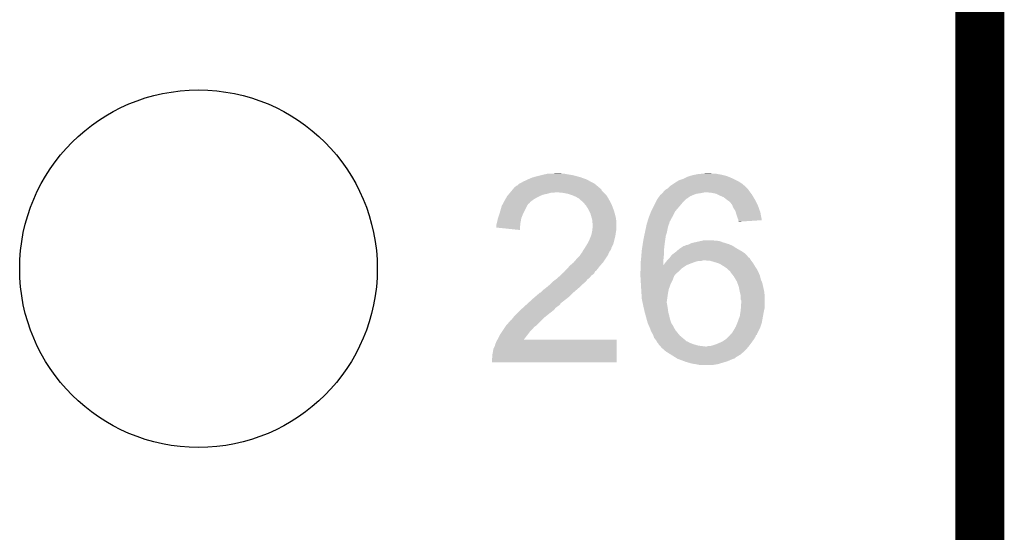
# Model space of a CAD drawing. Extents: x -9 to 122, y -9 to 65.
# Tile 286 of 308: x 116.52 to 121.63, y 38.06 to 40.72. Entities that reach past the tile are written whole.
import ezdxf

# ---------------------------------------------------------------- set-up
doc = ezdxf.new("R2010")
doc.units = 0
doc.layers.get('0').update_dxf_attribs({"linetype": 'CONTINUOUS'})
for name, color, linetype in [('CLICKER_4_FOR_R7FA4M2A_V100_GKO', 14, 'CONTINUOUS'), ('CLICKER_4_FOR_R7FA4M2A_V100_GTO', 12, 'CONTINUOUS'), ('CLICKER_4_FOR_R7FA4M2A_V100_GTS', 13, 'CONTINUOUS')]:
    doc.layers.add(name, color=color, linetype=linetype)

# ---------------------------------------------------------------- blocks, each defined once
blk = doc.blocks.new('ROUND_38')
blk.add_circle((0, 0), 0.9271)

msp = doc.modelspace()

# ---------------------------------------------------------------- linework, layer by layer
at = {"layer": 'CLICKER_4_FOR_R7FA4M2A_V100_GKO', "const_width": 0.254}
msp.add_lwpolyline([(121.5009, -4.96062), (121.5009, 60.833)], dxfattribs=at)
at = {"layer": 'CLICKER_4_FOR_R7FA4M2A_V100_GTO'}
for points in [[(119.28602, 39.92372), (119.311418, 39.92626), (119.334282, 39.92372), (119.324122, 39.92626)], [(120.06326, 39.92372), (120.091176, 39.926258), (120.111524, 39.92372), (120.103902, 39.926258)], [(120.091176, 39.926258), (120.091198, 39.92626), (120.103902, 39.926258), (120.091198, 39.92626)], [(119.115838, 39.87292), (119.120918, 39.87546), (119.501918, 39.87292), (119.49684, 39.87546)], [(119.120918, 39.87546), (119.133618, 39.88308), (119.49684, 39.87546), (119.4816, 39.88308)], [(119.133618, 39.88308), (119.14632, 39.88816), (119.4816, 39.88308), (119.472712, 39.88816)], [(119.14632, 39.88816), (119.15648, 39.89324), (119.472712, 39.88816), (119.463822, 39.89324)], [(119.15648, 39.89324), (119.16156, 39.89578), (119.463822, 39.89324), (119.45671, 39.89578)], [(119.16156, 39.89578), (119.17934, 39.903402), (119.45671, 39.89578), (119.435368, 39.903402)], [(119.17934, 39.903402), (119.188226, 39.90594), (119.435368, 39.903402), (119.42826, 39.90594)], [(119.188226, 39.90594), (119.19712, 39.90848), (119.42826, 39.90594), (119.418736, 39.90848)], [(119.19712, 39.90848), (119.2276, 39.9161), (119.418736, 39.90848), (119.39016, 39.9161)], [(119.2276, 39.9161), (119.23776, 39.91864), (119.39016, 39.9161), (119.37492, 39.91864)], [(119.23776, 39.91864), (119.24919, 39.92118), (119.37492, 39.91864), (119.35968, 39.92118)], [(119.24919, 39.92118), (119.260622, 39.92372), (119.35968, 39.92118), (119.346982, 39.92372)], [(119.91467, 39.87292), (119.926098, 39.880538), (120.26646, 39.87292), (120.255034, 39.880538)], [(119.926098, 39.880538), (119.930542, 39.883078), (120.255034, 39.880538), (120.251222, 39.883078)], [(119.930542, 39.883078), (119.943882, 39.8907), (120.251222, 39.883078), (120.23598, 39.8907)], [(119.943882, 39.8907), (119.96674, 39.89832), (120.23598, 39.8907), (120.22074, 39.89832)], [(119.96674, 39.89832), (119.987062, 39.908482), (120.22074, 39.89832), (120.19635, 39.908482)], [(119.987062, 39.908482), (119.995516, 39.911018), (120.19635, 39.908482), (120.190262, 39.911018)], [(119.995516, 39.911018), (120.012458, 39.9161), (120.190262, 39.911018), (120.16994, 39.9161)], [(120.012458, 39.9161), (120.025158, 39.91864), (120.16994, 39.9161), (120.15978, 39.91864)], [(120.025158, 39.91864), (120.037858, 39.92118), (120.15978, 39.91864), (120.145812, 39.92118)], [(120.037858, 39.92118), (120.06326, 39.92372), (120.145812, 39.92118), (120.131842, 39.92372)], [(119.060384, 39.81958), (119.064616, 39.82466), (119.258082, 39.81958), (119.275856, 39.82466)], [(119.064616, 39.82466), (119.066732, 39.827198), (119.293636, 39.82466), (119.298716, 39.827198)], [(119.066732, 39.827198), (119.066734, 39.8272), (119.298716, 39.827198), (119.308882, 39.8272)], [(119.066734, 39.8272), (119.075198, 39.837358), (119.550182, 39.8272), (119.540024, 39.837358)], [(119.075198, 39.837358), (119.081536, 39.844964), (119.540024, 39.837358), (119.537484, 39.844964)], [(119.081536, 39.844964), (119.081548, 39.84498), (119.537484, 39.844964), (119.534946, 39.84498)], [(119.081548, 39.84498), (119.083668, 39.847522), (119.534946, 39.84498), (119.532398, 39.847522)], [(119.083668, 39.847522), (119.087898, 39.852598), (119.532398, 39.847522), (119.526308, 39.852598)], [(119.087898, 39.852598), (119.090446, 39.85514), (119.526308, 39.852598), (119.523256, 39.85514)], [(119.090446, 39.85514), (119.092986, 39.855154), (119.523256, 39.85514), (119.52324, 39.855154)], [(119.092986, 39.855154), (119.095528, 39.86022), (119.52324, 39.855154), (119.51716, 39.86022)], [(119.095528, 39.86022), (119.103142, 39.862764), (119.51716, 39.86022), (119.514108, 39.862764)], [(119.103142, 39.862764), (119.110764, 39.870382), (119.514108, 39.862764), (119.504964, 39.870382)], [(119.110764, 39.870382), (119.115838, 39.87292), (119.504964, 39.870382), (119.501918, 39.87292)], [(119.336822, 39.82466), (119.308882, 39.8272), (119.55272, 39.82466), (119.550182, 39.8272)], [(119.36476, 39.81958), (119.336822, 39.82466), (119.5578, 39.81958), (119.55272, 39.82466)], [(119.852436, 39.819578), (119.854978, 39.82212), (120.032778, 39.819578), (120.05056, 39.82212)], [(119.854978, 39.82212), (119.85498, 39.822122), (120.05056, 39.82212), (120.050568, 39.822122)], [(119.85498, 39.822122), (119.85879, 39.8272), (120.050568, 39.822122), (120.075958, 39.8272)], [(119.85879, 39.8272), (119.862602, 39.83228), (120.310276, 39.8272), (120.306466, 39.83228)], [(119.862602, 39.83228), (119.86514, 39.83482), (120.306466, 39.83228), (120.30456, 39.83482)], [(119.86514, 39.83482), (119.870222, 39.839902), (120.30456, 39.83482), (120.301172, 39.839902)], [(119.870222, 39.839902), (119.874452, 39.84244), (120.301172, 39.839902), (120.29948, 39.84244)], [(119.874452, 39.84244), (119.882922, 39.847522), (120.29948, 39.84244), (120.294398, 39.847522)], [(119.882922, 39.847522), (119.89562, 39.86022), (120.294398, 39.847522), (120.2817, 39.86022)], [(119.89562, 39.86022), (119.895622, 39.860222), (120.2817, 39.86022), (120.281698, 39.860222)], [(119.895622, 39.860222), (119.91467, 39.87292), (120.281698, 39.860222), (120.26646, 39.87292)], [(120.108982, 39.82466), (120.083582, 39.8272), (120.312182, 39.82466), (120.310276, 39.8272)], [(120.134378, 39.81958), (120.108982, 39.82466), (120.315992, 39.81958), (120.312182, 39.82466)], [(119.027326, 39.766236), (119.030064, 39.77132), (119.159016, 39.766236), (119.166636, 39.77132)], [(119.030064, 39.77132), (119.032796, 39.776394), (119.166636, 39.77132), (119.169178, 39.776394)], [(119.032796, 39.776394), (119.03964, 39.7891), (119.169178, 39.776394), (119.186112, 39.7891)], [(119.03964, 39.7891), (119.04109, 39.79164), (119.186112, 39.7891), (119.189498, 39.79164)], [(119.04109, 39.79164), (119.048348, 39.80434), (119.189498, 39.79164), (119.21236, 39.80434)], [(119.048348, 39.80434), (119.0498, 39.806878), (119.21236, 39.80434), (119.21807, 39.806878)], [(119.0498, 39.806878), (119.056148, 39.814498), (119.21807, 39.806878), (119.235218, 39.814498)], [(119.056148, 39.814498), (119.060384, 39.81958), (119.235218, 39.814498), (119.258082, 39.81958)], [(119.372386, 39.817038), (119.36476, 39.81958), (119.56034, 39.817038), (119.5578, 39.81958)], [(119.38762, 39.81196), (119.372386, 39.817038), (119.56415, 39.81196), (119.56034, 39.817038)], [(119.399478, 39.806878), (119.38762, 39.81196), (119.567962, 39.806878), (119.56415, 39.81196)], [(119.4054, 39.80434), (119.399478, 39.806878), (119.569486, 39.80434), (119.567962, 39.806878)], [(119.423178, 39.794182), (119.4054, 39.80434), (119.57558, 39.794182), (119.569486, 39.80434)], [(119.42318, 39.79418), (119.423178, 39.794182), (119.57558, 39.79418), (119.57558, 39.794182)], [(119.430798, 39.786562), (119.42318, 39.79418), (119.579736, 39.786562), (119.57558, 39.79418)], [(119.43842, 39.78148), (119.430798, 39.786562), (119.582508, 39.78148), (119.579736, 39.786562)], [(119.440962, 39.77894), (119.43842, 39.78148), (119.583894, 39.77894), (119.582508, 39.78148)], [(119.452076, 39.76624), (119.440962, 39.77894), (119.59082, 39.76624), (119.583894, 39.77894)], [(119.81434, 39.7637), (119.82196, 39.77894), (119.9515, 39.7637), (119.9642, 39.77894)], [(119.82196, 39.77894), (119.827042, 39.7891), (119.9642, 39.77894), (119.97436, 39.7891)], [(119.827042, 39.7891), (119.830594, 39.794174), (119.97436, 39.7891), (119.979434, 39.794174)], [(119.830594, 39.794174), (119.830598, 39.79418), (119.979434, 39.794174), (119.981976, 39.79418)], [(119.830598, 39.79418), (119.839492, 39.806878), (119.981976, 39.79418), (119.999758, 39.806878)], [(119.839492, 39.806878), (119.84483, 39.8145), (119.999758, 39.806878), (120.017542, 39.8145)], [(119.84483, 39.8145), (119.847366, 39.814506), (120.017542, 39.8145), (120.01756, 39.814506)], [(119.847366, 39.814506), (119.852436, 39.819578), (120.01756, 39.814506), (120.032778, 39.819578)], [(120.144544, 39.814498), (120.134378, 39.81958), (120.319802, 39.814498), (120.315992, 39.81958)], [(120.1547, 39.80942), (120.144544, 39.814498), (120.32285, 39.80942), (120.319802, 39.814498)], [(120.172478, 39.8018), (120.1547, 39.80942), (120.327422, 39.8018), (120.32285, 39.80942)], [(120.18518, 39.79164), (120.172478, 39.8018), (120.333518, 39.79164), (120.327422, 39.8018)], [(120.188568, 39.7891), (120.18518, 39.79164), (120.33504, 39.7891), (120.333518, 39.79164)], [(120.19534, 39.78402), (120.188568, 39.7891), (120.33758, 39.78402), (120.33504, 39.7891)], [(120.20296, 39.77894), (120.19534, 39.78402), (120.34012, 39.77894), (120.33758, 39.78402)], [(120.2055, 39.7764), (120.20296, 39.77894), (120.34139, 39.7764), (120.34012, 39.77894)], [(120.215658, 39.7637), (120.2055, 39.7764), (120.34774, 39.7637), (120.34139, 39.7764)], [(119.010852, 39.71798), (119.0117, 39.72052), (119.13362, 39.71798), (119.13489, 39.72052)], [(119.0117, 39.72052), (119.021132, 39.75354), (119.13489, 39.72052), (119.1514, 39.75354)], [(119.021132, 39.75354), (119.02186, 39.756082), (119.1514, 39.75354), (119.152924, 39.756082)], [(119.02186, 39.756082), (119.027326, 39.766236), (119.152924, 39.756082), (119.159016, 39.766236)], [(119.45874, 39.758622), (119.452076, 39.76624), (119.593752, 39.758622), (119.59082, 39.76624)], [(119.47144, 39.738298), (119.45874, 39.758622), (119.601568, 39.738298), (119.593752, 39.758622)], [(119.47398, 39.733222), (119.47144, 39.738298), (119.60352, 39.733222), (119.601568, 39.738298)], [(119.4816, 39.71798), (119.47398, 39.733222), (119.607876, 39.71798), (119.60352, 39.733222)], [(119.786788, 39.70274), (119.796558, 39.728136), (119.90832, 39.70274), (119.921018, 39.728136)], [(119.796558, 39.728136), (119.79656, 39.72814), (119.921018, 39.728136), (119.92102, 39.72814)], [(119.79656, 39.72814), (119.81434, 39.7637), (119.92102, 39.72814), (119.9515, 39.7637)], [(120.217838, 39.758618), (120.215658, 39.7637), (120.35028, 39.758618), (120.34774, 39.7637)], [(120.22328, 39.74592), (120.217838, 39.758618), (120.354816, 39.74592), (120.35028, 39.758618)], [(120.233438, 39.730684), (120.22328, 39.74592), (120.360258, 39.730684), (120.354816, 39.74592)], [(120.235618, 39.723058), (120.233438, 39.730684), (120.36298, 39.723058), (120.360258, 39.730684)], [(120.23852, 39.7129), (120.235618, 39.723058), (120.36488, 39.7129), (120.36298, 39.723058)], [(118.995824, 39.66464), (118.999, 39.67734), (119.11838, 39.66464), (119.120688, 39.67734)], [(118.999, 39.67734), (119.001542, 39.69004), (119.120688, 39.67734), (119.122998, 39.69004)], [(119.001542, 39.69004), (119.002386, 39.692578), (119.122998, 39.69004), (119.12346, 39.692578)], [(119.002386, 39.692578), (119.010852, 39.71798), (119.12346, 39.692578), (119.13362, 39.71798)], [(119.482326, 39.71544), (119.4816, 39.71798), (119.6086, 39.71544), (119.607876, 39.71798)], [(119.488134, 39.695118), (119.482326, 39.71544), (119.61368, 39.695118), (119.6086, 39.71544)], [(119.49176, 39.682424), (119.488134, 39.695118), (119.615494, 39.682424), (119.61368, 39.695118)], [(119.49176, 39.677338), (119.49176, 39.682424), (119.61622, 39.677338), (119.615494, 39.682424)], [(119.49176, 39.669724), (119.49176, 39.677338), (119.61622, 39.669724), (119.61622, 39.677338)], [(119.494298, 39.662102), (119.49176, 39.669724), (119.61622, 39.662102), (119.61622, 39.669724)], [(119.77448, 39.664636), (119.776042, 39.669714), (119.890538, 39.664636), (119.89054, 39.669714)], [(119.776042, 39.669714), (119.776824, 39.672254), (119.89054, 39.669714), (119.893074, 39.672254)], [(119.776824, 39.672254), (119.777604, 39.674794), (119.893074, 39.672254), (119.89308, 39.674794)], [(119.777604, 39.674794), (119.783858, 39.69512), (119.89308, 39.674794), (119.904164, 39.69512)], [(119.783858, 39.69512), (119.786788, 39.70274), (119.904164, 39.69512), (119.90832, 39.70274)], [(120.2436, 39.697658), (120.23852, 39.7129), (120.367728, 39.697658), (120.36488, 39.7129)], [(120.248678, 39.684964), (120.2436, 39.697658), (120.370102, 39.684964), (120.367728, 39.697658)], [(120.24868, 39.682418), (120.248678, 39.684964), (120.370576, 39.682418), (120.370102, 39.684964)], [(120.24868, 39.677346), (120.24868, 39.682418), (120.291042, 39.677346), (120.370576, 39.682418)], [(120.251214, 39.674806), (120.24868, 39.677346), (120.251214, 39.674806), (120.291042, 39.677346)], [(118.99392, 39.657022), (118.995824, 39.66464), (119.117788, 39.657022), (119.11838, 39.66464)], [(118.99392, 39.64434), (118.99392, 39.657022), (119.116804, 39.64434), (119.117788, 39.657022)], [(119.115818, 39.631622), (118.99392, 39.64434), (119.115818, 39.631622), (119.116804, 39.64434)], [(119.48668, 39.606222), (119.48922, 39.61892), (119.611866, 39.606222), (119.61368, 39.61892)], [(119.48922, 39.61892), (119.49176, 39.631618), (119.61368, 39.61892), (119.615796, 39.631618)], [(119.49176, 39.631618), (119.492014, 39.634158), (119.615796, 39.631618), (119.61622, 39.634158)], [(119.492014, 39.634158), (119.4943, 39.657018), (119.61622, 39.634158), (119.61622, 39.657018)], [(119.4943, 39.657018), (119.494298, 39.662102), (119.61622, 39.657018), (119.61622, 39.662102)], [(119.763902, 39.61638), (119.769346, 39.64178), (119.877838, 39.61638), (119.88292, 39.64178)], [(119.769346, 39.64178), (119.771522, 39.65194), (119.88292, 39.64178), (119.885462, 39.65194)], [(119.771522, 39.65194), (119.773154, 39.659558), (119.885462, 39.65194), (119.888, 39.659558)], [(119.773154, 39.659558), (119.7737, 39.662098), (119.888, 39.659558), (119.889268, 39.662098)], [(119.7737, 39.662098), (119.77448, 39.664636), (119.889268, 39.662098), (119.890538, 39.664636)], [(119.466358, 39.5605), (119.47652, 39.58082), (119.60098, 39.5605), (119.60606, 39.58082)], [(119.47652, 39.58082), (119.484646, 39.60114), (119.60606, 39.58082), (119.61114, 39.60114)], [(119.484646, 39.60114), (119.48668, 39.606222), (119.61114, 39.60114), (119.611866, 39.606222)], [(119.754226, 39.56558), (119.75846, 39.59098), (119.86768, 39.56558), (119.871308, 39.59098)], [(119.75846, 39.59098), (119.760636, 39.601138), (119.871308, 39.59098), (119.87276, 39.601138)], [(119.760636, 39.601138), (119.763902, 39.61638), (119.87276, 39.601138), (119.877838, 39.61638)], [(120.004842, 39.563042), (120.02516, 39.56812), (120.183904, 39.563042), (120.167398, 39.56812)], [(120.02516, 39.56812), (120.04801, 39.573198), (120.167398, 39.56812), (120.154702, 39.573198)], [(120.04801, 39.573198), (120.05945, 39.57574), (120.154702, 39.573198), (120.139462, 39.57574)], [(120.05945, 39.57574), (120.070882, 39.57828), (120.129302, 39.57574), (120.116602, 39.57828)], [(119.438426, 39.514794), (119.440958, 39.519858), (119.578488, 39.514794), (119.58066, 39.519858)], [(119.440958, 39.519858), (119.443502, 39.524942), (119.58066, 39.519858), (119.58447, 39.524942)], [(119.443502, 39.524942), (119.446884, 39.530018), (119.58447, 39.524942), (119.588278, 39.530018)], [(119.446884, 39.530018), (119.451964, 39.537638), (119.588278, 39.530018), (119.590818, 39.537638)], [(119.451964, 39.537638), (119.453656, 39.540176), (119.590818, 39.537638), (119.59082, 39.540176)], [(119.453656, 39.540176), (119.45366, 39.54018), (119.59082, 39.540176), (119.59082, 39.54018)], [(119.45366, 39.54018), (119.466356, 39.560498), (119.59082, 39.54018), (119.60098, 39.560498)], [(119.466356, 39.560498), (119.466358, 39.5605), (119.60098, 39.560498), (119.60098, 39.5605)], [(119.74597, 39.49954), (119.747876, 39.522398), (119.8626, 39.49954), (119.8626, 39.522398)], [(119.747876, 39.522398), (119.7483, 39.52748), (119.8626, 39.522398), (119.863164, 39.52748)], [(119.7483, 39.52748), (119.751034, 39.54526), (119.863164, 39.52748), (119.86514, 39.54526)], [(119.751034, 39.54526), (119.75338, 39.5605), (119.86514, 39.54526), (119.867044, 39.5605)], [(119.75338, 39.5605), (119.754226, 39.56558), (119.867044, 39.5605), (119.86768, 39.56558)], [(119.910012, 39.50716), (119.92356, 39.51732), (120.286782, 39.50716), (120.272558, 39.51732)], [(119.92356, 39.51732), (119.926522, 39.51986), (120.272558, 39.51732), (120.269002, 39.51986)], [(119.926522, 39.51986), (119.94134, 39.53256), (120.269002, 39.51986), (120.246778, 39.53256)], [(119.94134, 39.53256), (119.952774, 39.540182), (120.246778, 39.53256), (120.233438, 39.540182)], [(119.952774, 39.540182), (119.964204, 39.5478), (120.233438, 39.540182), (120.22201, 39.5478)], [(119.964204, 39.5478), (119.966744, 39.547802), (120.22201, 39.5478), (120.222008, 39.547802)], [(119.966744, 39.547802), (119.971816, 39.550338), (120.222008, 39.547802), (120.218202, 39.550338)], [(119.971816, 39.550338), (119.976902, 39.55288), (120.218202, 39.550338), (120.212274, 39.55288)], [(119.976902, 39.55288), (119.989602, 39.555422), (120.212274, 39.55288), (120.206344, 39.555422)], [(119.989602, 39.555422), (119.994678, 39.55796), (120.206344, 39.555422), (120.200422, 39.55796)], [(119.994678, 39.55796), (120.004842, 39.563042), (120.200422, 39.55796), (120.183904, 39.563042)], [(119.395242, 39.46398), (119.410478, 39.48176), (119.54764, 39.46398), (119.559492, 39.48176)], [(119.410478, 39.48176), (119.42572, 39.497), (119.559492, 39.48176), (119.569652, 39.497)], [(119.42572, 39.497), (119.429104, 39.502078), (119.569652, 39.497), (119.573038, 39.502078)], [(119.429104, 39.502078), (119.43588, 39.512244), (119.573038, 39.502078), (119.577396, 39.512244)], [(119.43588, 39.512244), (119.435902, 39.51478), (119.577396, 39.512244), (119.578482, 39.51478)], [(119.435902, 39.51478), (119.438426, 39.514794), (119.578482, 39.51478), (119.578488, 39.514794)], [(119.74322, 39.4716), (119.743474, 39.474142), (119.860064, 39.4716), (119.86006, 39.474142)], [(119.74322, 39.448776), (119.74322, 39.4716), (119.860098, 39.448776), (119.860064, 39.4716)], [(119.743474, 39.474142), (119.74576, 39.497), (119.86006, 39.474142), (119.862344, 39.497)], [(119.74576, 39.497), (119.74597, 39.49954), (119.862344, 39.497), (119.8626, 39.49954)], [(119.86768, 39.4589), (119.873776, 39.46652), (120.00484, 39.4589), (120.025162, 39.46652)], [(119.873776, 39.46652), (119.87784, 39.4716), (120.025162, 39.46652), (120.045482, 39.4716)], [(119.87784, 39.4716), (119.877842, 39.471602), (120.045482, 39.4716), (120.058182, 39.471602)], [(119.877842, 39.471602), (119.88038, 39.47414), (120.058182, 39.471602), (120.065804, 39.47414)], [(119.88038, 39.47414), (119.887998, 39.481758), (120.31472, 39.47414), (120.309642, 39.481758)], [(119.887998, 39.481758), (119.89054, 39.4843), (120.309642, 39.481758), (120.30837, 39.4843)], [(119.89054, 39.4843), (119.89235, 39.486834), (120.30837, 39.4843), (120.307102, 39.486834)], [(119.89235, 39.486834), (119.894166, 39.489378), (120.307102, 39.486834), (120.302024, 39.489378)], [(119.894166, 39.489378), (119.903242, 39.502082), (120.302024, 39.489378), (120.291136, 39.502082)], [(119.903242, 39.502082), (119.910012, 39.50716), (120.291136, 39.502082), (120.286782, 39.50716)], [(120.103902, 39.4716), (120.07342, 39.47414), (120.316626, 39.4716), (120.31472, 39.47414)], [(120.1293, 39.46398), (120.103902, 39.4716), (120.32234, 39.46398), (120.316626, 39.4716)], [(119.34444, 39.41318), (119.34915, 39.418254), (119.504458, 39.41318), (119.506998, 39.418254)], [(119.34915, 39.418254), (119.351512, 39.420798), (119.506998, 39.418254), (119.512074, 39.420798)], [(119.351512, 39.420798), (119.372742, 39.443662), (119.512074, 39.420798), (119.52986, 39.443662)], [(119.372742, 39.443662), (119.37746, 39.448742), (119.52986, 39.443662), (119.534304, 39.448742)], [(119.37746, 39.448742), (119.395238, 39.463978), (119.534304, 39.448742), (119.54764, 39.463978)], [(119.395238, 39.463978), (119.395242, 39.46398), (119.54764, 39.463978), (119.54764, 39.46398)], [(119.74068, 39.413182), (119.74322, 39.428422), (119.93626, 39.413182), (119.9515, 39.428422)], [(119.74322, 39.44874), (119.74322, 39.448776), (119.97944, 39.44874), (119.97953, 39.448776)], [(119.74322, 39.4335), (119.74322, 39.44874), (119.95658, 39.4335), (119.97944, 39.44874)], [(119.74322, 39.428422), (119.74322, 39.4335), (119.9515, 39.428422), (119.95658, 39.4335)], [(119.860098, 39.448776), (119.8626, 39.45128), (119.97953, 39.448776), (119.98579, 39.45128)], [(119.8626, 39.45128), (119.86768, 39.4589), (119.98579, 39.45128), (120.00484, 39.4589)], [(120.152152, 39.456362), (120.1293, 39.46398), (120.32742, 39.456362), (120.32234, 39.46398)], [(120.152162, 39.456358), (120.152152, 39.456362), (120.327424, 39.456358), (120.32742, 39.456362)], [(120.17248, 39.44366), (120.152162, 39.456358), (120.335038, 39.44366), (120.327424, 39.456358)], [(120.187722, 39.433498), (120.17248, 39.44366), (120.341814, 39.433498), (120.335038, 39.44366)], [(120.192802, 39.428418), (120.187722, 39.433498), (120.3452, 39.428418), (120.341814, 39.433498)], [(120.19788, 39.42334), (120.192802, 39.428418), (120.34774, 39.42334), (120.3452, 39.428418)], [(120.205502, 39.418254), (120.19788, 39.42334), (120.350284, 39.418254), (120.34774, 39.42334)], [(120.208042, 39.41318), (120.205502, 39.418254), (120.35282, 39.41318), (120.350284, 39.418254)], [(119.286018, 39.362378), (119.288562, 39.36492), (119.456198, 39.362378), (119.45823, 39.36492)], [(119.288562, 39.36492), (119.302104, 39.375078), (119.45823, 39.36492), (119.466358, 39.375078)], [(119.302104, 39.375078), (119.308882, 39.380162), (119.466358, 39.375078), (119.472712, 39.380162)], [(119.308882, 39.380162), (119.314348, 39.385238), (119.472712, 39.380162), (119.479058, 39.385238)], [(119.314348, 39.385238), (119.32529, 39.395398), (119.479058, 39.385238), (119.486678, 39.395398)], [(119.32529, 39.395398), (119.330762, 39.40048), (119.486678, 39.395398), (119.4943, 39.40048)], [(119.330762, 39.40048), (119.338968, 39.4081), (119.4943, 39.40048), (119.501918, 39.4081)], [(119.338968, 39.4081), (119.34444, 39.41318), (119.501918, 39.4081), (119.504458, 39.41318)], [(119.74068, 39.410642), (119.74068, 39.413182), (119.931184, 39.410642), (119.93626, 39.413182)], [(119.74068, 39.40556), (119.74068, 39.410642), (119.9261, 39.40556), (119.931184, 39.410642)], [(119.74068, 39.400478), (119.74068, 39.40556), (119.922034, 39.400478), (119.9261, 39.40556)], [(119.74113, 39.39286), (119.74068, 39.400478), (119.915942, 39.39286), (119.922034, 39.400478)], [(119.742324, 39.37254), (119.74113, 39.39286), (119.90832, 39.37254), (119.915942, 39.39286)], [(119.74352, 39.35222), (119.742324, 39.37254), (119.89816, 39.35222), (119.90832, 39.37254)], [(120.221872, 39.395398), (120.208042, 39.41318), (120.36044, 39.395398), (120.35282, 39.41318)], [(120.225822, 39.390318), (120.221872, 39.395398), (120.361712, 39.390318), (120.36044, 39.395398)], [(120.234966, 39.375078), (120.225822, 39.390318), (120.365522, 39.375078), (120.361712, 39.390318)], [(120.24106, 39.36492), (120.234966, 39.375078), (120.369876, 39.36492), (120.365522, 39.375078)], [(120.243832, 39.357298), (120.24106, 39.36492), (120.37314, 39.357298), (120.369876, 39.36492)], [(119.222526, 39.306506), (119.235222, 39.3192), (119.392704, 39.306506), (119.407514, 39.3192)], [(119.235222, 39.3192), (119.24538, 39.32682), (119.407514, 39.3192), (119.416404, 39.32682)], [(119.24538, 39.32682), (119.25808, 39.33698), (119.416404, 39.32682), (119.42826, 39.33698)], [(119.25808, 39.33698), (119.273318, 39.349678), (119.42826, 39.33698), (119.440958, 39.349678)], [(119.273318, 39.349678), (119.273322, 39.349682), (119.440958, 39.349678), (119.440962, 39.349682)], [(119.273322, 39.349682), (119.286018, 39.362378), (119.440962, 39.349682), (119.456198, 39.362378)], [(119.745164, 39.32428), (119.74352, 39.35222), (119.888002, 39.32428), (119.89816, 39.35222)], [(119.74576, 39.31412), (119.745164, 39.32428), (119.886154, 39.31412), (119.888002, 39.32428)], [(119.746872, 39.29634), (119.74576, 39.31412), (119.88292, 39.29634), (119.886154, 39.31412)], [(120.25122, 39.336978), (120.243832, 39.357298), (120.377656, 39.336978), (120.37314, 39.357298)], [(120.2563, 39.31158), (120.25122, 39.336978), (120.3833, 39.31158), (120.377656, 39.336978)], [(120.256302, 39.311578), (120.2563, 39.31158), (120.3833, 39.311578), (120.3833, 39.31158)], [(119.156702, 39.250612), (119.18442, 39.27602), (119.32666, 39.250612), (119.359318, 39.27602)], [(119.18442, 39.27602), (119.196274, 39.28618), (119.359318, 39.27602), (119.372378, 39.28618)], [(119.196274, 39.28618), (119.219986, 39.3065), (119.372378, 39.28618), (119.392698, 39.3065)], [(119.219986, 39.3065), (119.220832, 39.306502), (119.392698, 39.3065), (119.3927, 39.306502)], [(119.220832, 39.306502), (119.222526, 39.306506), (119.3927, 39.306502), (119.392704, 39.306506)], [(119.7483, 39.27348), (119.746872, 39.29634), (119.879654, 39.27348), (119.88292, 39.29634)], [(119.751022, 39.26078), (119.7483, 39.27348), (119.87784, 39.26078), (119.879654, 39.27348)], [(119.752654, 39.253162), (119.751022, 39.26078), (119.87784, 39.253162), (119.87784, 39.26078)], [(120.26138, 39.291258), (120.256302, 39.311578), (120.385334, 39.291258), (120.3833, 39.311578)], [(120.261382, 39.286182), (120.26138, 39.291258), (120.38584, 39.286182), (120.385334, 39.291258)], [(120.261382, 39.270936), (120.261382, 39.286182), (120.38584, 39.270936), (120.38584, 39.286182)], [(120.26392, 39.265856), (120.261382, 39.270936), (120.38584, 39.265856), (120.38584, 39.270936)], [(120.26392, 39.2557), (120.26392, 39.265856), (120.38584, 39.2557), (120.38584, 39.265856)], [(119.10314, 39.19982), (119.120918, 39.217598), (119.27078, 39.19982), (119.293638, 39.217598)], [(119.120918, 39.217598), (119.126, 39.22268), (119.293638, 39.217598), (119.297448, 39.22268)], [(119.126, 39.22268), (119.131584, 39.227758), (119.297448, 39.22268), (119.301258, 39.227758)], [(119.131584, 39.227758), (119.13997, 39.23538), (119.301258, 39.227758), (119.31142, 39.23538)], [(119.13997, 39.23538), (119.145558, 39.24046), (119.31142, 39.23538), (119.31904, 39.24046)], [(119.145558, 39.24046), (119.153932, 39.248074), (119.31904, 39.24046), (119.326654, 39.248074)], [(119.153932, 39.248074), (119.15394, 39.24808), (119.326654, 39.248074), (119.326654, 39.24808)], [(119.15394, 39.24808), (119.156702, 39.250612), (119.326654, 39.24808), (119.32666, 39.250612)], [(119.755376, 39.24046), (119.752654, 39.253162), (119.88038, 39.24046), (119.87784, 39.253162)], [(119.75592, 39.23792), (119.755376, 39.24046), (119.880804, 39.23792), (119.88038, 39.24046)], [(119.758852, 39.22522), (119.75592, 39.23792), (119.88292, 39.22522), (119.880804, 39.23792)], [(119.76354, 39.204902), (119.758852, 39.22522), (119.88546, 39.204902), (119.88292, 39.22522)], [(120.259816, 39.20744), (120.26138, 39.2176), (120.38076, 39.20744), (120.383016, 39.2176)], [(120.26138, 39.2176), (120.262226, 39.230298), (120.383016, 39.2176), (120.38584, 39.230298)], [(120.262226, 39.230298), (120.26392, 39.2557), (120.38584, 39.230298), (120.38584, 39.2557)], [(119.046976, 39.13886), (119.06504, 39.159186), (119.204738, 39.13886), (119.225064, 39.159186)], [(119.06504, 39.159186), (119.065062, 39.16172), (119.225064, 39.159186), (119.227598, 39.16172)], [(119.065062, 39.16172), (119.067586, 39.161726), (119.227598, 39.16172), (119.227604, 39.161726)], [(119.067586, 39.161726), (119.075202, 39.169342), (119.227604, 39.161726), (119.23522, 39.169342)], [(119.075202, 39.169342), (119.083328, 39.1795), (119.23522, 39.169342), (119.24538, 39.1795)], [(119.083328, 39.1795), (119.08536, 39.18204), (119.24538, 39.1795), (119.248554, 39.18204)], [(119.08536, 39.18204), (119.10314, 39.19982), (119.248554, 39.18204), (119.27078, 39.19982)], [(119.76354, 39.2049), (119.76354, 39.204902), (119.885462, 39.2049), (119.88546, 39.204902)], [(119.76839, 39.18712), (119.76354, 39.2049), (119.89054, 39.18712), (119.885462, 39.2049)], [(119.774622, 39.164262), (119.76839, 39.18712), (119.89562, 39.164262), (119.89054, 39.18712)], [(119.778778, 39.14902), (119.774622, 39.164262), (119.901338, 39.14902), (119.89562, 39.164262)], [(120.24614, 39.15664), (120.256298, 39.184578), (120.371522, 39.15664), (120.376602, 39.184578)], [(120.256298, 39.184578), (120.259816, 39.20744), (120.376602, 39.184578), (120.38076, 39.20744)], [(119.024398, 39.105838), (119.03625, 39.123614), (119.16918, 39.105838), (119.186954, 39.123614)], [(119.03625, 39.123614), (119.03794, 39.12615), (119.186954, 39.123614), (119.18696, 39.12615)], [(119.03794, 39.12615), (119.041334, 39.13124), (119.18696, 39.12615), (119.19458, 39.13124)], [(119.041334, 39.13124), (119.044722, 39.136322), (119.19458, 39.13124), (119.201354, 39.136322)], [(119.044722, 39.136322), (119.046976, 39.13886), (119.201354, 39.136322), (119.204738, 39.13886)], [(119.781036, 39.143944), (119.778778, 39.14902), (119.90324, 39.143944), (119.901338, 39.14902)], [(119.782166, 39.141402), (119.781036, 39.143944), (119.905778, 39.141402), (119.90324, 39.143944)], [(119.785552, 39.133782), (119.782166, 39.141402), (119.910858, 39.133782), (119.905778, 39.141402)], [(119.78894, 39.12616), (119.785552, 39.133782), (119.91467, 39.12616), (119.910858, 39.133782)], [(119.789894, 39.12362), (119.78894, 39.12616), (119.91594, 39.12362), (119.91467, 39.12616)], [(119.794656, 39.110922), (119.789894, 39.12362), (119.923558, 39.110922), (119.91594, 39.12362)], [(119.79656, 39.10584), (119.794656, 39.110922), (119.927624, 39.10584), (119.923558, 39.110922)], [(120.2182, 39.10076), (120.22582, 39.11346), (120.35028, 39.10076), (120.35663, 39.11346)], [(120.22582, 39.11346), (120.230174, 39.12108), (120.35663, 39.11346), (120.36044, 39.12108)], [(120.230174, 39.12108), (120.23598, 39.131238), (120.36044, 39.12108), (120.363824, 39.131238)], [(120.23598, 39.131238), (120.244106, 39.151558), (120.363824, 39.131238), (120.370598, 39.151558)], [(120.244106, 39.151558), (120.24614, 39.15664), (120.370598, 39.151558), (120.371522, 39.15664)], [(118.99392, 39.052502), (118.999712, 39.062638), (119.618758, 39.052502), (119.61876, 39.062638)], [(118.999712, 39.062638), (118.999724, 39.06266), (119.61876, 39.062638), (119.136204, 39.06266)], [(118.999724, 39.06266), (119.00408, 39.07028), (119.136204, 39.06266), (119.142116, 39.07028)], [(119.00408, 39.07028), (119.0117, 39.08552), (119.142116, 39.07028), (119.15394, 39.08552)], [(119.0117, 39.08552), (119.014242, 39.090602), (119.15394, 39.08552), (119.15775, 39.090602)], [(119.014242, 39.090602), (119.024398, 39.105838), (119.15775, 39.090602), (119.16918, 39.105838)], [(119.800916, 39.09822), (119.79656, 39.10584), (119.93372, 39.09822), (119.927624, 39.10584)], [(119.80672, 39.088062), (119.800916, 39.09822), (119.942186, 39.088062), (119.93372, 39.09822)], [(119.808414, 39.082982), (119.80672, 39.088062), (119.946418, 39.082982), (119.942186, 39.088062)], [(119.8118, 39.072822), (119.808414, 39.082982), (119.95861, 39.072822), (119.946418, 39.082982)], [(119.82196, 39.06012), (119.8118, 39.072822), (119.973854, 39.06012), (119.95861, 39.072822)], [(119.82323, 39.05758), (119.82196, 39.06012), (119.9769, 39.05758), (119.973854, 39.06012)], [(119.824498, 39.055044), (119.82323, 39.05758), (119.979438, 39.055044), (119.9769, 39.05758)], [(120.16486, 39.0525), (120.18391, 39.0652), (120.320888, 39.0525), (120.329962, 39.0652)], [(120.18391, 39.0652), (120.18772, 39.06774), (120.329962, 39.0652), (120.331484, 39.06774)], [(120.18772, 39.06774), (120.197878, 39.077898), (120.331484, 39.06774), (120.33758, 39.077898)], [(120.197878, 39.077898), (120.205492, 39.085512), (120.33758, 39.077898), (120.34012, 39.085512)], [(120.205492, 39.085512), (120.208034, 39.088054), (120.34012, 39.085512), (120.345186, 39.088054)], [(120.208034, 39.088054), (120.20804, 39.090578), (120.345186, 39.088054), (120.345198, 39.090578)], [(120.20804, 39.090578), (120.21011, 39.090596), (120.345198, 39.090578), (120.3452, 39.090596)], [(120.21011, 39.090596), (120.21057, 39.0906), (120.3452, 39.090596), (120.3452, 39.0906)], [(120.21057, 39.0906), (120.2182, 39.10076), (120.3452, 39.0906), (120.35028, 39.10076)], [(118.97614, 38.99916), (118.978682, 39.014402), (119.618748, 38.99916), (119.61875, 39.014402)], [(118.978682, 39.014402), (118.9863, 39.029644), (119.61875, 39.014402), (119.618752, 39.029644)], [(118.9863, 39.029644), (118.986302, 39.032182), (119.618752, 39.029644), (119.618754, 39.032182)], [(118.986302, 39.032182), (118.98884, 39.0398), (119.618754, 39.032182), (119.618754, 39.0398)], [(118.98884, 39.0398), (118.99392, 39.052502), (119.618754, 39.0398), (119.618758, 39.052502)], [(119.82577, 39.0525), (119.824498, 39.055044), (119.98706, 39.0525), (119.979438, 39.055044)], [(119.827038, 39.049964), (119.82577, 39.0525), (119.990866, 39.049964), (119.98706, 39.0525)], [(119.829578, 39.047422), (119.827038, 39.049964), (119.994678, 39.047422), (119.990866, 39.049964)], [(119.832118, 39.04488), (119.829578, 39.047422), (120.001032, 39.04488), (119.994678, 39.047422)], [(119.83339, 39.04234), (119.832118, 39.04488), (120.00738, 39.04234), (120.001032, 39.04488)], [(119.834658, 39.039804), (119.83339, 39.04234), (120.014988, 39.039804), (120.00738, 39.04234)], [(119.836884, 39.03726), (119.834658, 39.039804), (120.02262, 39.03726), (120.014988, 39.039804)], [(119.841328, 39.03218), (119.836884, 39.03726), (120.040398, 39.03218), (120.02262, 39.03726)], [(119.84355, 39.02964), (119.841328, 39.03218), (120.05818, 39.02964), (120.040398, 39.03218)], [(119.845772, 39.0271), (119.84355, 39.02964), (120.0785, 39.0271), (120.05818, 39.02964)], [(119.852438, 39.01948), (119.845772, 39.0271), (120.295352, 39.01948), (120.30202, 39.0271)], [(119.866954, 39.00678), (119.852438, 39.01948), (120.28424, 39.00678), (120.295352, 39.01948)], [(119.872758, 39.0017), (119.866954, 39.00678), (120.278524, 39.0017), (120.28424, 39.00678)], [(120.083576, 39.0271), (120.091198, 39.029638), (120.30202, 39.0271), (120.303922, 39.029638)], [(120.091198, 39.029638), (120.103898, 39.02964), (120.303922, 39.029638), (120.303924, 39.02964)], [(120.103898, 39.02964), (120.121682, 39.034722), (120.303924, 39.02964), (120.307736, 39.034722)], [(120.121682, 39.034722), (120.142, 39.04234), (120.307736, 39.034722), (120.31345, 39.04234)], [(120.142, 39.04234), (120.15343, 39.04742), (120.31345, 39.04234), (120.31726, 39.04742)], [(120.15343, 39.04742), (120.16486, 39.0525), (120.31726, 39.04742), (120.320888, 39.0525)], [(118.97106, 38.961062), (118.9736, 38.973762), (119.61874, 38.961062), (119.618742, 38.973762)], [(118.97106, 38.945842), (118.97106, 38.961062), (119.618738, 38.945842), (119.61874, 38.961062)], [(118.9736, 38.986462), (118.97614, 38.99916), (119.618744, 38.986462), (119.618748, 38.99916)], [(118.9736, 38.973762), (118.9736, 38.986462), (119.618742, 38.973762), (119.618744, 38.986462)], [(119.897148, 38.986458), (119.872758, 39.0017), (120.261378, 38.986458), (120.278524, 39.0017)], [(119.921532, 38.971218), (119.897148, 38.986458), (120.235978, 38.971218), (120.261378, 38.986458)], [(119.929658, 38.96614), (119.921532, 38.971218), (120.230896, 38.96614), (120.235978, 38.971218)], [(119.933718, 38.963602), (119.929658, 38.96614), (120.223284, 38.963602), (120.230896, 38.96614)], [(119.933724, 38.9636), (119.933718, 38.963602), (120.22328, 38.9636), (120.223284, 38.963602)], [(119.94727, 38.95852), (119.933724, 38.9636), (120.21058, 38.95852), (120.22328, 38.9636)], [(119.967594, 38.950898), (119.94727, 38.95852), (120.1928, 38.950898), (120.21058, 38.95852)], [(119.618738, 38.94582), (118.97106, 38.945842), (119.618738, 38.94582), (119.618738, 38.945842)], [(119.97436, 38.94836), (119.967594, 38.950898), (120.184338, 38.94836), (120.1928, 38.950898)], [(120.009918, 38.9382), (119.97436, 38.94836), (120.150466, 38.9382), (120.184338, 38.94836)], [(120.0277, 38.93566), (120.009918, 38.9382), (120.142, 38.93566), (120.150466, 38.9382)], [(120.053098, 38.93058), (120.0277, 38.93566), (120.111518, 38.93058), (120.142, 38.93566)]]:
    msp.add_solid(points, dxfattribs=at)

# ---------------------------------------------------------------- block references
at = {"layer": 'CLICKER_4_FOR_R7FA4M2A_V100_GTS'}
msp.add_blockref('ROUND_38', (117.4496, 39.43096), dxfattribs=at)

doc.saveas('drawing.dxf')
